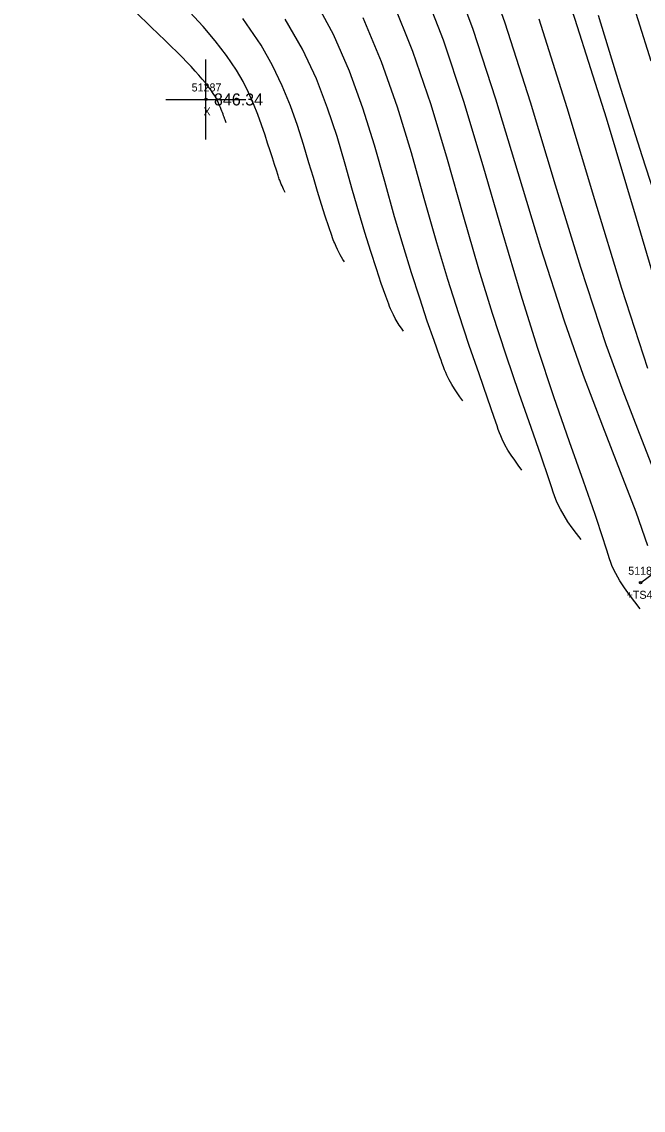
# Model space of a CAD drawing. Extents: x 1378535 to 1380697, y 997729 to 1000024.
# Drawn here: x 1380168.7 to 1380246.4, y 998220.1 to 998356.1 of the extents above; entities that cross this region are included whole.
import ezdxf

# ---------------------------------------------------------------- set-up
doc = ezdxf.new("R2010")
doc.units = 0
for name, color, linetype in [('RD_DTM_BkLn1', 7, 'Continuous'), ('RD_DTM_BkLn2', 7, 'Continuous'), ('RD_DTM_BkLn_txCode', 7, 'Continuous'), ('RD_DTM_Major1', 7, 'Continuous'), ('RD_DTM_Minor1', 7, 'Continuous'), ('RD_EX_Misc', 7, 'Continuous'), ('RD_EX_Misc_txCode', 7, 'Continuous'), ('RD_EX_Road', 7, 'Continuous'), ('RD_EX_TX_Misc_ELEV', 7, 'Continuous'), ('RD_SMD_Locator', 7, 'Continuous')]:
    doc.layers.add(name, color=color, linetype=linetype)

msp = doc.modelspace()

# ---------------------------------------------------------------- linework, layer by layer
at = {"layer": 'RD_DTM_BkLn1'}
msp.add_spline([(1380561.34, 997899.22), (1380543.7, 997960.78), (1380525.01, 998016.6), (1380501.32, 998075.31), (1380476.75, 998129.12), (1380448.82, 998181.2), (1380418.35, 998233.12), (1380383.22, 998285.15), (1380349.47, 998331.42), (1380310.82, 998378.03), (1380271.62, 998420.47), (1380231.53, 998459.85)], degree=3, dxfattribs=at)
at = {"layer": 'RD_DTM_BkLn2'}
msp.add_lwpolyline([(1380246.06, 998285.99), (1380265.32, 998300.18), (1380288.4, 998315.18), (1380309.74, 998317.23), (1380300.33, 998353.98)], dxfattribs=at)
at = {"layer": 'RD_DTM_Major1'}
for points in [[(1380249.44, 998318.5), (1380249.03, 998319.79), (1380245.54, 998331.5), (1380241.8, 998344.02), (1380237.91, 998356.37), (1380234, 998367.59), (1380230.16, 998376.69), (1380229.54, 998377.93), (1380228.91, 998379.09), (1380228.29, 998380.2), (1380227.65, 998381.26), (1380226.99, 998382.27), (1380226.31, 998383.27), (1380223.48, 998386.93), (1380220.35, 998390.42), (1380217.03, 998393.74), (1380213.62, 998396.91), (1380210.24, 998399.95), (1380206.97, 998402.87), (1380204.54, 998405.11), (1380204.46, 998405.19)], [(1380238.62, 998291.39), (1380238.06, 998292.13), (1380237.52, 998292.87), (1380236.99, 998293.62), (1380236.5, 998294.39), (1380236.05, 998295.17), (1380235.66, 998295.97), (1380235.48, 998296.4), (1380235.31, 998296.85), (1380235.14, 998297.33), (1380234.97, 998297.84), (1380234.59, 998298.99), (1380233.63, 998301.82), (1380232.37, 998305.4), (1380230.89, 998309.65), (1380229.27, 998314.43), (1380227.57, 998319.64), (1380225.86, 998325.17), (1380223.9, 998331.95), (1380221.94, 998338.85), (1380219.88, 998345.71), (1380217.61, 998352.37), (1380215.05, 998358.68)], [(1380201.64, 998334.75), (1380201.45, 998335.15), (1380201.36, 998335.35), (1380201.26, 998335.57), (1380201.16, 998335.79), (1380201.07, 998336.02), (1380200.97, 998336.29), (1380200.91, 998336.43), (1380200.86, 998336.57), (1380200.81, 998336.72), (1380200.75, 998336.88), (1380200.54, 998337.53), (1380200.3, 998338.26), (1380200.04, 998339.08), (1380199.75, 998339.96), (1380199.45, 998340.92), (1380199.12, 998341.92), (1380198.69, 998343.18), (1380198.22, 998344.48), (1380197.68, 998345.83), (1380197.07, 998347.22), (1380196.37, 998348.62), (1380195.56, 998350.02), (1380194.32, 998351.86), (1380192.91, 998353.68), (1380191.37, 998355.49), (1380189.71, 998357.29)]]:
    msp.add_lwpolyline(points, dxfattribs=at)
at = {"layer": 'RD_DTM_Minor1'}
for points in [[(1380247.75, 998299.95), (1380245.92, 998304.64), (1380243.89, 998309.91), (1380241.78, 998315.73), (1380238.6, 998325.39), (1380235.45, 998335.68), (1380232.31, 998346.04), (1380229.16, 998355.91), (1380226, 998364.73)], [(1380246.98, 998290.6), (1380245.5, 998294.8), (1380243.57, 998299.84), (1380241.34, 998305.57), (1380238.95, 998311.89), (1380236.55, 998318.67), (1380233.59, 998327.83), (1380230.75, 998337.19), (1380227.96, 998346.41), (1380225.15, 998355.12), (1380222.23, 998362.97)], [(1380247.41, 998351.17), (1380244.16, 998361.52)], [(1380246.01, 998282.72), (1380245.34, 998283.6), (1380244.68, 998284.47), (1380244.06, 998285.36), (1380243.48, 998286.24), (1380242.97, 998287.13), (1380242.53, 998288.03), (1380242.34, 998288.51), (1380242.17, 998289), (1380242, 998289.51), (1380241.83, 998290.07), (1380241.65, 998290.67), (1380241.44, 998291.34), (1380240.38, 998294.53), (1380238.93, 998298.67), (1380237.19, 998303.61), (1380235.24, 998309.22), (1380233.19, 998315.37), (1380231.12, 998321.91), (1380228.75, 998329.93), (1380226.4, 998338.08), (1380223.99, 998346.11), (1380221.45, 998353.78), (1380218.68, 998360.86)], [(1380223.83, 998308.74), (1380223.48, 998309.23), (1380223.13, 998309.73), (1380222.79, 998310.24), (1380222.46, 998310.78), (1380222.15, 998311.34), (1380221.86, 998311.94), (1380221.71, 998312.27), (1380221.57, 998312.61), (1380221.42, 998312.98), (1380221.28, 998313.37), (1380221.13, 998313.78), (1380220.97, 998314.23), (1380220.26, 998316.24), (1380219.41, 998318.69), (1380218.46, 998321.53), (1380217.44, 998324.69), (1380216.38, 998328.11), (1380215.32, 998331.72), (1380214.09, 998336.13), (1380212.8, 998340.67), (1380211.36, 998345.28), (1380209.69, 998349.9), (1380207.69, 998354.48), (1380205.27, 998358.96)], [(1380194.25, 998343.43), (1380194.12, 998343.81), (1380194.07, 998343.98), (1380194.06, 998344.02), (1380194.04, 998344.07), (1380194.03, 998344.11), (1380194.01, 998344.16), (1380193.95, 998344.33), (1380193.89, 998344.52), (1380193.82, 998344.72), (1380193.74, 998344.92), (1380193.66, 998345.13), (1380193.57, 998345.36), (1380193.45, 998345.63), (1380193.32, 998345.91), (1380193.17, 998346.2), (1380193.01, 998346.5), (1380192.83, 998346.81), (1380192.64, 998347.13), (1380192.35, 998347.56), (1380192.03, 998348), (1380191.67, 998348.45), (1380191.28, 998348.92), (1380190.86, 998349.41), (1380190.41, 998349.92), (1380189.89, 998350.47), (1380189.34, 998351.04), (1380188.75, 998351.65), (1380188.1, 998352.3), (1380187.41, 998352.98), (1380186.66, 998353.72), (1380184.91, 998355.41), (1380182.95, 998357.3)], [(1380209.04, 998326.08), (1380208.86, 998326.37), (1380208.69, 998326.67), (1380208.51, 998326.97), (1380208.34, 998327.29), (1380208.17, 998327.63), (1380208, 998327.99), (1380207.92, 998328.19), (1380207.83, 998328.4), (1380207.74, 998328.62), (1380207.66, 998328.85), (1380207.57, 998329.1), (1380207.47, 998329.36), (1380207.09, 998330.47), (1380206.66, 998331.77), (1380206.2, 998333.24), (1380205.7, 998334.85), (1380205.17, 998336.6), (1380204.61, 998338.44), (1380203.92, 998340.73), (1380203.17, 998343.11), (1380202.3, 998345.56), (1380201.28, 998348.07), (1380200.07, 998350.61), (1380198.62, 998353.15), (1380196.33, 998356.48)], [(1380216.43, 998317.41), (1380216.17, 998317.8), (1380215.91, 998318.19), (1380215.66, 998318.6), (1380215.41, 998319.02), (1380215.17, 998319.47), (1380214.93, 998319.96), (1380214.81, 998320.22), (1380214.7, 998320.5), (1380214.58, 998320.8), (1380214.46, 998321.11), (1380214.34, 998321.45), (1380214.21, 998321.8), (1380213.66, 998323.36), (1380213.04, 998325.23), (1380212.35, 998327.37), (1380211.61, 998329.73), (1380210.84, 998332.28), (1380210.06, 998334.98), (1380209.13, 998338.29), (1380208.12, 998341.73), (1380206.95, 998345.29), (1380205.54, 998348.93), (1380203.79, 998352.64), (1380201.64, 998356.4)], [(1380231.22, 998300.06), (1380230.77, 998300.67), (1380230.33, 998301.29), (1380229.9, 998301.92), (1380229.49, 998302.57), (1380229.11, 998303.24), (1380228.77, 998303.94), (1380228.6, 998304.33), (1380228.44, 998304.73), (1380228.28, 998305.15), (1380228.12, 998305.6), (1380227.77, 998306.62), (1380226.92, 998309.05), (1380225.87, 998312.08), (1380224.65, 998315.62), (1380223.34, 998319.58), (1380221.97, 998323.88), (1380220.6, 998328.44), (1380219.03, 998334), (1380217.42, 998339.7), (1380215.68, 998345.42), (1380213.7, 998351.08), (1380211.38, 998356.56)], [(1380246.96, 998312.77), (1380243.73, 998322.74), (1380240.35, 998333.85), (1380236.89, 998345.33), (1380233.4, 998356.39)], [(1380249.25, 998330.09), (1380246.26, 998339.32), (1380243.39, 998348.41), (1380240.8, 998356.86)]]:
    msp.add_lwpolyline(points, dxfattribs=at)
at = {"layer": 'RD_EX_Misc'}
for p, q in [((1380191.74, 998341.37), (1380191.74, 998351.37)), ((1380186.74, 998346.37), (1380196.74, 998346.37))]:
    msp.add_line(p, q, dxfattribs=at)
at = {"layer": 'RD_EX_Road'}
for points in [[(1380571.28, 997900.85), (1380553.84, 997963.23), (1380535.07, 998018.79), (1380510.81, 998079.18), (1380486.36, 998133.16), (1380458.39, 998185.94), (1380428.11, 998238.22), (1380392.69, 998291.14), (1380357.52, 998337.62), (1380319.37, 998385.16), (1380279.26, 998428.68), (1380239.6, 998468.13), (1380183.37, 998518.83)], [(1380551.89, 997897.33), (1380534.24, 997958.2), (1380514.83, 998013.47), (1380491.08, 998070.75), (1380467.52, 998124.4), (1380439.88, 998176.53), (1380409.17, 998228.12), (1380375.89, 998278.45), (1380340.75, 998326.22), (1380303.33, 998371.14), (1380263.98, 998413.97), (1380224.66, 998452.64), (1380168.71, 998504.79)]]:
    msp.add_spline(points, degree=3, dxfattribs=at)
at = {"layer": 'RD_SMD_Locator'}
for centre in [(1380191.74, 998346.37), (1380246.06, 998285.99)]:
    msp.add_circle(centre, 0.15, dxfattribs=at)

# ---------------------------------------------------------------- texts
at = {"layer": 'RD_DTM_BkLn_txCode'}
for s, p in [('51186', (1380244.52, 998286.99)), ('+TS4', (1380244.32, 998283.99))]:
    msp.add_text(s, height=1, dxfattribs=at).set_placement(p)
at = {"layer": 'RD_EX_Misc_txCode'}
for s, p in [('51287', (1380189.95, 998347.37)), ('X', (1380191.43, 998344.37))]:
    msp.add_text(s, height=1, dxfattribs=at).set_placement(p)
at = {"layer": 'RD_EX_TX_Misc_ELEV'}
msp.add_text('846.34', height=1.5, dxfattribs=at).set_placement((1380192.74, 998345.62))

doc.saveas('drawing.dxf')
